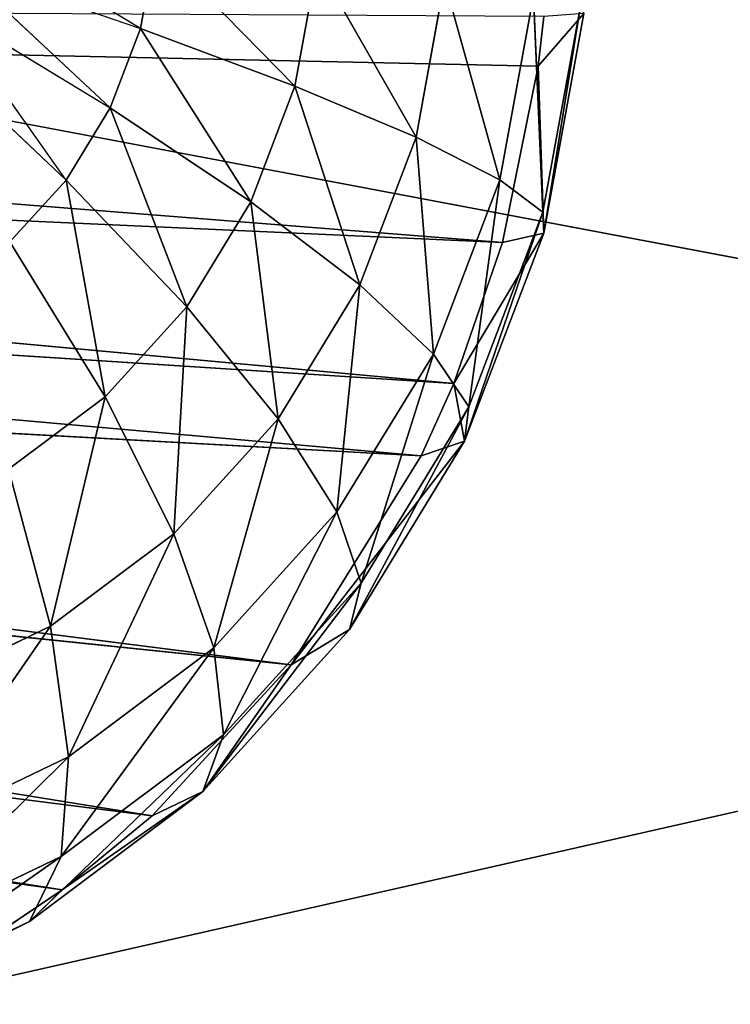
# Model space of a CAD drawing. Header units: millimetres. Extents: x 237 to 401, y 0 to 141.
# Tile 503 of 656: x 323.937 to 324.748, y 130.549 to 131.673. Entities that reach past the tile are written whole.
import ezdxf

# ---------------------------------------------------------------- set-up
doc = ezdxf.new("R2010")
doc.units = ezdxf.units.MM
doc.header["$LTSCALE"] = 25.4
doc.layers.get('0').update_dxf_attribs({"true_color": 0xff5454})

# ---------------------------------------------------------------- blocks, each defined once
blk = doc.blocks.new('VELERO-I-8042-8043.STL')
at = {"color": 7, "true_color": 0xffffff}
for p, q in [((86.5959, 31.5169, 8.904), (127.5459, 31.524, 16.6357)), ((86.5959, 31.5169, 8.904), (127.5459, 31.524, 16.6357)), ((86.1605, 30.7169, 10.529), (127.5388, 30.7169, 1.1723)), ((86.1605, 30.7169, 10.529), (127.5388, 30.7169, 1.1723))]:
    blk.add_line(p, q, dxfattribs=at)
at = {"color": 250, "true_color": 0x282828}
for p, q in [((84.9626, 28.0449, 9.0146), (88.4851, 18.9108, 9.2931)), ((84.9626, 28.0449, 9.0146), (88.5261, 18.9242, 9.092)), ((84.9626, 28.0449, 9.0146), (88.5261, 18.9242, 9.092)), ((84.9626, 28.0449, 9.0146), (88.4851, 18.9108, 9.2931)), ((84.9385, 28.0371, 9.1328), (88.4851, 18.9108, 9.2931)), ((84.9385, 28.0371, 9.1328), (88.4851, 18.9108, 9.2931)), ((84.9385, 28.0371, 9.1328), (88.4296, 18.8927, 9.4542)), ((84.9385, 28.0371, 9.1328), (88.4296, 18.8927, 9.4542)), ((84.9058, 28.0264, 9.2276), (88.4296, 18.8927, 9.4542)), ((84.9058, 28.0264, 9.2276), (88.4296, 18.8927, 9.4542)), ((84.9058, 28.0264, 9.2276), (88.3924, 18.8806, 9.5368)), ((84.9058, 28.0264, 9.2276), (88.3924, 18.8806, 9.5368)), ((88.3924, 18.8806, 9.5368), (84.8472, 28.0073, 9.3431)), ((84.8472, 28.0073, 9.3431), (88.2438, 18.8322, 9.7755)), ((84.8472, 28.0073, 9.3431), (88.2438, 18.8322, 9.7755)), ((88.3924, 18.8806, 9.5368), (84.8472, 28.0073, 9.3431)), ((84.7965, 27.9908, 9.4165), (88.0851, 18.7805, 9.9477)), ((84.7965, 27.9908, 9.4165), (88.2438, 18.8322, 9.7755)), ((84.7965, 27.9908, 9.4165), (88.2438, 18.8322, 9.7755)), ((84.7965, 27.9908, 9.4165), (88.0851, 18.7805, 9.9477)), ((84.7032, 27.9604, 9.5178), (88.0851, 18.7805, 9.9477)), ((84.7032, 27.9604, 9.5178), (88.0851, 18.7805, 9.9477)), ((84.7032, 27.9604, 9.5178), (87.9825, 18.7471, 10.0322)), ((84.7032, 27.9604, 9.5178), (87.9825, 18.7471, 10.0322)), ((84.6428, 27.9408, 9.5675), (87.9825, 18.7471, 10.0322)), ((84.6428, 27.9408, 9.5675), (87.9825, 18.7471, 10.0322)), ((88.5261, 18.9242, 9.092), (88.4851, 18.9108, 9.2931)), ((88.5261, 18.9242, 9.092), (88.4851, 18.9108, 9.2931)), ((88.5324, 18.9262, 9.0353), (88.5261, 18.9242, 9.092)), ((88.5324, 18.9262, 9.0353), (88.5261, 18.9242, 9.092)), ((88.5323, 18.6523, 9.2827), (88.5261, 18.9242, 9.092)), ((88.5261, 18.9242, 9.092), (88.5783, 18.6673, 9.0318)), ((88.5261, 18.9242, 9.092), (88.5783, 18.6673, 9.0318)), ((88.5323, 18.6523, 9.2827), (88.5261, 18.9242, 9.092)), ((88.4851, 18.9108, 9.2931), (88.4296, 18.8927, 9.4542)), ((88.4851, 18.9108, 9.2931), (88.4296, 18.8927, 9.4542)), ((88.4851, 18.9108, 9.2931), (88.5323, 18.6523, 9.2827)), ((88.4851, 18.9108, 9.2931), (88.5323, 18.6523, 9.2827)), ((88.4296, 18.8927, 9.4542), (88.3924, 18.8806, 9.5368)), ((88.4296, 18.8927, 9.4542), (88.3924, 18.8806, 9.5368)), ((88.442, 18.6229, 9.52), (88.4296, 18.8927, 9.4542)), ((88.4296, 18.8927, 9.4542), (88.5323, 18.6523, 9.2827)), ((88.4296, 18.8927, 9.4542), (88.5323, 18.6523, 9.2827)), ((88.442, 18.6229, 9.52), (88.4296, 18.8927, 9.4542)), ((88.3924, 18.8806, 9.5368), (88.2438, 18.8322, 9.7755)), ((88.3924, 18.8806, 9.5368), (88.2438, 18.8322, 9.7755)), ((88.3924, 18.8806, 9.5368), (88.442, 18.6229, 9.52)), ((88.3924, 18.8806, 9.5368), (88.442, 18.6229, 9.52)), ((88.2438, 18.8322, 9.7755), (88.0851, 18.7805, 9.9477)), ((88.2438, 18.8322, 9.7755), (88.0851, 18.7805, 9.9477)), ((88.1429, 18.5255, 9.9199), (88.2438, 18.8322, 9.7755)), ((88.1429, 18.5255, 9.9199), (88.2438, 18.8322, 9.7755)), ((88.2438, 18.8322, 9.7755), (88.3106, 18.5801, 9.735)), ((88.2438, 18.8322, 9.7755), (88.442, 18.6229, 9.52)), ((88.2438, 18.8322, 9.7755), (88.442, 18.6229, 9.52)), ((88.2438, 18.8322, 9.7755), (88.3106, 18.5801, 9.735)), ((88.0851, 18.7805, 9.9477), (87.9825, 18.7471, 10.0322)), ((88.0851, 18.7805, 9.9477), (87.9825, 18.7471, 10.0322)), ((88.0851, 18.7805, 9.9477), (88.1429, 18.5255, 9.9199)), ((88.0851, 18.7805, 9.9477), (88.1429, 18.5255, 9.9199)), ((87.9825, 18.7471, 10.0322), (87.8818, 18.7143, 10.1)), ((87.9825, 18.7471, 10.0322), (87.8818, 18.7143, 10.1)), ((87.945, 18.461, 10.0682), (87.9825, 18.7471, 10.0322)), ((87.945, 18.461, 10.0682), (87.9825, 18.7471, 10.0322)), ((87.9825, 18.7471, 10.0322), (88.1429, 18.5255, 9.9199)), ((87.9825, 18.7471, 10.0322), (88.1429, 18.5255, 9.9199)), ((87.8818, 18.7143, 10.1), (87.945, 18.461, 10.0682)), ((87.8818, 18.7143, 10.1), (87.945, 18.461, 10.0682)), ((88.5323, 18.6523, 9.2827), (88.5783, 18.6673, 9.0318)), ((88.5323, 18.6523, 9.2827), (88.5783, 18.6673, 9.0318)), ((88.442, 18.6229, 9.52), (88.5323, 18.6523, 9.2827)), ((88.442, 18.6229, 9.52), (88.5323, 18.6523, 9.2827)), ((88.5313, 18.3905, 9.2586), (88.5323, 18.6523, 9.2827)), ((88.5313, 18.3905, 9.2586), (88.5323, 18.6523, 9.2827)), ((88.5323, 18.6523, 9.2827), (88.5743, 18.4045, 9.0236)), ((88.5323, 18.6523, 9.2827), (88.5743, 18.4045, 9.0236)), ((87.665, 18.6437, 10.2052), (87.945, 18.461, 10.0682)), ((87.665, 18.6437, 10.2052), (87.945, 18.461, 10.0682)), ((88.3106, 18.5801, 9.735), (88.442, 18.6229, 9.52)), ((88.3106, 18.5801, 9.735), (88.442, 18.6229, 9.52)), ((88.4467, 18.3629, 9.4808), (88.442, 18.6229, 9.52)), ((88.442, 18.6229, 9.52), (88.5313, 18.3905, 9.2586)), ((88.442, 18.6229, 9.52), (88.5313, 18.3905, 9.2586)), ((88.4467, 18.3629, 9.4808), (88.442, 18.6229, 9.52)), ((88.1429, 18.5255, 9.9199), (88.3106, 18.5801, 9.735)), ((88.1429, 18.5255, 9.9199), (88.3106, 18.5801, 9.735)), ((88.3237, 18.3229, 9.6821), (88.3106, 18.5801, 9.735)), ((88.3106, 18.5801, 9.735), (88.4467, 18.3629, 9.4808)), ((88.3106, 18.5801, 9.735), (88.4467, 18.3629, 9.4808)), ((88.3237, 18.3229, 9.6821), (88.3106, 18.5801, 9.735)), ((87.945, 18.461, 10.0682), (88.1429, 18.5255, 9.9199)), ((87.945, 18.461, 10.0682), (88.1429, 18.5255, 9.9199)), ((88.1667, 18.2717, 9.8553), (88.1429, 18.5255, 9.9199)), ((88.1429, 18.5255, 9.9199), (88.3237, 18.3229, 9.6821)), ((88.1429, 18.5255, 9.9199), (88.3237, 18.3229, 9.6821)), ((88.1667, 18.2717, 9.8553), (88.1429, 18.5255, 9.9199)), ((87.7239, 18.389, 10.1743), (87.945, 18.461, 10.0682)), ((87.7239, 18.389, 10.1743), (87.945, 18.461, 10.0682)), ((87.9813, 18.2113, 9.9941), (87.945, 18.461, 10.0682)), ((87.945, 18.461, 10.0682), (88.1667, 18.2717, 9.8553)), ((87.945, 18.461, 10.0682), (88.1667, 18.2717, 9.8553)), ((87.9813, 18.2113, 9.9941), (87.945, 18.461, 10.0682)), ((88.5313, 18.3905, 9.2586), (88.5743, 18.4045, 9.0236)), ((88.5313, 18.3905, 9.2586), (88.5743, 18.4045, 9.0236)), ((87.7239, 18.389, 10.1743), (87.9813, 18.2113, 9.9941)), ((87.7239, 18.389, 10.1743), (87.9813, 18.2113, 9.9941)), ((88.4467, 18.3629, 9.4808), (88.5313, 18.3905, 9.2586)), ((88.4467, 18.3629, 9.4808), (88.5313, 18.3905, 9.2586)), ((88.4821, 18.1348, 9.2216), (88.5313, 18.3905, 9.2586)), ((88.4821, 18.1348, 9.2216), (88.5313, 18.3905, 9.2586)), ((88.5313, 18.3905, 9.2586), (88.5206, 18.1474, 9.0112)), ((88.5313, 18.3905, 9.2586), (88.5206, 18.1474, 9.0112)), ((88.3237, 18.3229, 9.6821), (88.4467, 18.3629, 9.4808)), ((88.3237, 18.3229, 9.6821), (88.4467, 18.3629, 9.4808)), ((88.4063, 18.1102, 9.4206), (88.4467, 18.3629, 9.4808)), ((88.4063, 18.1102, 9.4206), (88.4467, 18.3629, 9.4808)), ((88.4467, 18.3629, 9.4808), (88.4821, 18.1348, 9.2216)), ((88.4467, 18.3629, 9.4808), (88.4821, 18.1348, 9.2216)), ((88.1667, 18.2717, 9.8553), (88.3237, 18.3229, 9.6821)), ((88.1667, 18.2717, 9.8553), (88.3237, 18.3229, 9.6821)), ((88.2961, 18.0743, 9.6009), (88.3237, 18.3229, 9.6821)), ((88.2961, 18.0743, 9.6009), (88.3237, 18.3229, 9.6821)), ((88.3237, 18.3229, 9.6821), (88.4063, 18.1102, 9.4206)), ((88.3237, 18.3229, 9.6821), (88.4063, 18.1102, 9.4206)), ((87.9813, 18.2113, 9.9941), (88.1667, 18.2717, 9.8553)), ((87.9813, 18.2113, 9.9941), (88.1667, 18.2717, 9.8553)), ((88.1555, 18.0285, 9.7561), (88.1667, 18.2717, 9.8553)), ((88.1555, 18.0285, 9.7561), (88.1667, 18.2717, 9.8553)), ((88.1667, 18.2717, 9.8553), (88.2961, 18.0743, 9.6009)), ((88.1667, 18.2717, 9.8553), (88.2961, 18.0743, 9.6009)), ((87.7743, 18.1439, 10.0935), (87.9813, 18.2113, 9.9941)), ((87.7743, 18.1439, 10.0935), (87.9813, 18.2113, 9.9941)), ((87.9895, 17.9744, 9.8804), (87.9813, 18.2113, 9.9941)), ((87.9813, 18.2113, 9.9941), (88.1555, 18.0285, 9.7561)), ((87.9813, 18.2113, 9.9941), (88.1555, 18.0285, 9.7561)), ((87.9895, 17.9744, 9.8804), (87.9813, 18.2113, 9.9941)), ((87.7743, 18.1439, 10.0935), (87.9895, 17.9744, 9.8804)), ((87.7743, 18.1439, 10.0935), (87.9895, 17.9744, 9.8804)), ((88.4821, 18.1348, 9.2216), (88.5206, 18.1474, 9.0112)), ((88.4821, 18.1348, 9.2216), (88.5206, 18.1474, 9.0112)), ((88.3865, 17.8947, 9.1731), (88.4821, 18.1348, 9.2216)), ((88.3865, 17.8947, 9.1731), (88.4821, 18.1348, 9.2216)), ((88.4063, 18.1102, 9.4206), (88.4821, 18.1348, 9.2216)), ((88.4063, 18.1102, 9.4206), (88.4821, 18.1348, 9.2216)), ((88.4821, 18.1348, 9.2216), (88.4192, 17.9053, 8.9948)), ((88.4821, 18.1348, 9.2216), (88.4192, 17.9053, 8.9948)), ((88.2961, 18.0743, 9.6009), (88.4063, 18.1102, 9.4206)), ((88.2961, 18.0743, 9.6009), (88.4063, 18.1102, 9.4206)), ((88.3223, 17.8738, 9.3417), (88.4063, 18.1102, 9.4206)), ((88.3223, 17.8738, 9.3417), (88.4063, 18.1102, 9.4206)), ((88.4063, 18.1102, 9.4206), (88.3865, 17.8947, 9.1731)), ((88.4063, 18.1102, 9.4206), (88.3865, 17.8947, 9.1731)), ((88.1555, 18.0285, 9.7561), (88.2961, 18.0743, 9.6009)), ((88.1555, 18.0285, 9.7561), (88.2961, 18.0743, 9.6009)), ((88.229, 17.8434, 9.4945), (88.2961, 18.0743, 9.6009)), ((88.229, 17.8434, 9.4945), (88.2961, 18.0743, 9.6009)), ((88.2961, 18.0743, 9.6009), (88.3223, 17.8738, 9.3417)), ((88.2961, 18.0743, 9.6009), (88.3223, 17.8738, 9.3417)), ((87.9895, 17.9744, 9.8804), (88.1555, 18.0285, 9.7561)), ((87.9895, 17.9744, 9.8804), (88.1555, 18.0285, 9.7561)), ((88.1098, 17.8046, 9.6259), (88.1555, 18.0285, 9.7561)), ((88.1098, 17.8046, 9.6259), (88.1555, 18.0285, 9.7561)), ((88.1555, 18.0285, 9.7561), (88.229, 17.8434, 9.4945)), ((88.1555, 18.0285, 9.7561), (88.229, 17.8434, 9.4945)), ((87.8041, 17.914, 9.9694), (87.9895, 17.9744, 9.8804)), ((87.8041, 17.914, 9.9694), (87.9895, 17.9744, 9.8804)), ((87.9691, 17.7588, 9.7312), (87.9895, 17.9744, 9.8804)), ((87.9691, 17.7588, 9.7312), (87.9895, 17.9744, 9.8804)), ((87.9895, 17.9744, 9.8804), (88.1098, 17.8046, 9.6259)), ((87.9895, 17.9744, 9.8804), (88.1098, 17.8046, 9.6259)), ((87.8041, 17.914, 9.9694), (87.9691, 17.7588, 9.7312)), ((87.8041, 17.914, 9.9694), (87.9691, 17.7588, 9.7312)), ((88.3865, 17.8947, 9.1731), (88.4192, 17.9053, 8.9948)), ((88.3865, 17.8947, 9.1731), (88.4192, 17.9053, 8.9948)), ((88.248, 17.6789, 9.1148), (88.3865, 17.8947, 9.1731)), ((88.248, 17.6789, 9.1148), (88.3865, 17.8947, 9.1731)), ((88.3865, 17.8947, 9.1731), (88.2736, 17.6872, 8.9751)), ((88.3865, 17.8947, 9.1731), (88.2736, 17.6872, 8.9751)), ((88.3223, 17.8738, 9.3417), (88.3865, 17.8947, 9.1731)), ((88.3223, 17.8738, 9.3417), (88.3865, 17.8947, 9.1731)), ((88.1977, 17.6625, 9.2469), (88.3223, 17.8738, 9.3417)), ((88.1977, 17.6625, 9.2469), (88.3223, 17.8738, 9.3417)), ((88.229, 17.8434, 9.4945), (88.3223, 17.8738, 9.3417)), ((88.229, 17.8434, 9.4945), (88.3223, 17.8738, 9.3417)), ((88.3223, 17.8738, 9.3417), (88.248, 17.6789, 9.1148)), ((88.3223, 17.8738, 9.3417), (88.248, 17.6789, 9.1148)), ((88.1098, 17.8046, 9.6259), (88.229, 17.8434, 9.4945)), ((88.1098, 17.8046, 9.6259), (88.229, 17.8434, 9.4945)), ((88.1246, 17.6387, 9.3666), (88.229, 17.8434, 9.4945)), ((88.1246, 17.6387, 9.3666), (88.229, 17.8434, 9.4945)), ((88.229, 17.8434, 9.4945), (88.1977, 17.6625, 9.2469)), ((88.229, 17.8434, 9.4945), (88.1977, 17.6625, 9.2469)), ((87.9691, 17.7588, 9.7312), (88.1098, 17.8046, 9.6259)), ((87.9691, 17.7588, 9.7312), (88.1098, 17.8046, 9.6259)), ((88.0313, 17.6083, 9.4696), (88.1098, 17.8046, 9.6259)), ((88.0313, 17.6083, 9.4696), (88.1098, 17.8046, 9.6259)), ((88.1098, 17.8046, 9.6259), (88.1246, 17.6387, 9.3666)), ((88.1098, 17.8046, 9.6259), (88.1246, 17.6387, 9.3666)), ((87.8121, 17.7076, 9.8067), (87.9691, 17.7588, 9.7312)), ((87.8121, 17.7076, 9.8067), (87.9691, 17.7588, 9.7312)), ((87.9211, 17.5724, 9.5521), (87.9691, 17.7588, 9.7312)), ((87.9211, 17.5724, 9.5521), (87.9691, 17.7588, 9.7312)), ((87.9691, 17.7588, 9.7312), (88.0313, 17.6083, 9.4696)), ((87.9691, 17.7588, 9.7312), (88.0313, 17.6083, 9.4696)), ((88.248, 17.6789, 9.1148), (88.2736, 17.6872, 8.9751)), ((88.248, 17.6789, 9.1148), (88.2736, 17.6872, 8.9751)), ((88.0717, 17.4952, 9.0489), (88.248, 17.6789, 9.1148)), ((88.0717, 17.4952, 9.0489), (88.248, 17.6789, 9.1148)), ((88.248, 17.6789, 9.1148), (88.0893, 17.501, 8.9529)), ((88.248, 17.6789, 9.1148), (88.0893, 17.501, 8.9529)), ((88.1977, 17.6625, 9.2469), (88.248, 17.6789, 9.1148)), ((88.1977, 17.6625, 9.2469), (88.248, 17.6789, 9.1148)), ((88.0372, 17.484, 9.1397), (88.1977, 17.6625, 9.2469)), ((88.0372, 17.484, 9.1397), (88.1977, 17.6625, 9.2469)), ((88.1977, 17.6625, 9.2469), (88.0717, 17.4952, 9.0489)), ((88.1977, 17.6625, 9.2469), (88.0717, 17.4952, 9.0489)), ((88.1246, 17.6387, 9.3666), (88.1977, 17.6625, 9.2469)), ((88.1246, 17.6387, 9.3666), (88.1977, 17.6625, 9.2469)), ((87.9869, 17.4676, 9.222), (88.1246, 17.6387, 9.3666)), ((87.9869, 17.4676, 9.222), (88.1246, 17.6387, 9.3666)), ((88.0313, 17.6083, 9.4696), (88.1246, 17.6387, 9.3666)), ((88.0313, 17.6083, 9.4696), (88.1246, 17.6387, 9.3666)), ((88.1246, 17.6387, 9.3666), (88.0372, 17.484, 9.1397)), ((88.1246, 17.6387, 9.3666), (88.0372, 17.484, 9.1397)), ((87.9211, 17.5724, 9.5521), (88.0313, 17.6083, 9.4696)), ((87.9211, 17.5724, 9.5521), (88.0313, 17.6083, 9.4696)), ((87.9227, 17.4467, 9.2927), (88.0313, 17.6083, 9.4696)), ((87.9227, 17.4467, 9.2927), (88.0313, 17.6083, 9.4696)), ((88.0313, 17.6083, 9.4696), (87.9869, 17.4676, 9.222)), ((88.0313, 17.6083, 9.4696), (87.9869, 17.4676, 9.222)), ((88.0717, 17.4952, 9.0489), (88.0893, 17.501, 8.9529)), ((88.0717, 17.4952, 9.0489), (88.0893, 17.501, 8.9529)), ((87.8641, 17.3505, 8.9778), (88.0717, 17.4952, 9.0489)), ((88.0717, 17.4952, 9.0489), (87.873, 17.3534, 8.9289)), ((88.0372, 17.484, 9.1397), (88.0717, 17.4952, 9.0489)), ((88.0372, 17.484, 9.1397), (88.0717, 17.4952, 9.0489)), ((87.8465, 17.3447, 9.024), (88.0372, 17.484, 9.1397)), ((88.0372, 17.484, 9.1397), (87.8641, 17.3505, 8.9778)), ((87.9869, 17.4676, 9.222), (88.0372, 17.484, 9.1397)), ((87.9869, 17.4676, 9.222), (88.0372, 17.484, 9.1397)), ((87.8209, 17.3364, 9.0659), (87.9869, 17.4676, 9.222)), ((87.9869, 17.4676, 9.222), (87.8465, 17.3447, 9.024)), ((87.9227, 17.4467, 9.2927), (87.9869, 17.4676, 9.222)), ((87.9227, 17.4467, 9.2927), (87.9869, 17.4676, 9.222))]:
    blk.add_line(p, q, dxfattribs=at)
mesh = blk.add_polyface(dxfattribs=at)
corners = [(89.8459, 51.1016, 12.904), (76.8459, 51.1016, 4.904), (88.4136, 51.1016, 12.904)]
mesh.append_faces([[corners[k] for k in face] for face in [(0, 1, 2)]], dxfattribs={"color": 250})
mesh = blk.add_polyface(dxfattribs=at)
corners = [(89.8459, 51.1016, 12.904), (89.8459, 51.1016, 8.904), (76.8459, 51.1016, 4.904)]
mesh.append_faces([[corners[k] for k in face] for face in [(0, 1, 2)]], dxfattribs={"color": 250})
mesh = blk.add_polyface(dxfattribs=at)
corners = [(88.4136, 51.1016, 12.904), (76.8459, 51.1016, 4.904), (84.4136, 51.1016, 12.904)]
mesh.append_faces([[corners[k] for k in face] for face in [(0, 1, 2)]], dxfattribs={"color": 250})
mesh = blk.add_polyface(dxfattribs=at)
corners = [(89.8459, 36.1016, 12.904), (86.0023, 36.1016, 10.2982), (86.2587, 36.1016, 9.6219)]
mesh.append_faces([[corners[k] for k in face] for face in [(0, 1, 2)]], dxfattribs={"color": 250})
mesh = blk.add_polyface(dxfattribs=at)
corners = [(89.8459, 36.1016, 12.904), (86.2587, 36.1016, 9.6219), (86.3459, 36.1016, 8.904)]
mesh.append_faces([[corners[k] for k in face] for face in [(0, 1, 2)]], dxfattribs={"color": 250})
mesh = blk.add_polyface(dxfattribs=at)
corners = [(89.8459, 36.1016, 12.904), (86.3459, 36.1016, 8.904), (89.8459, 36.1016, 4.904)]
mesh.append_faces([[corners[k] for k in face] for face in [(0, 1, 2)]], dxfattribs={"color": 250})
at = {"color": 7, "true_color": 0xffffff}
mesh = blk.add_polyface(dxfattribs=at)
corners = [(127.5459, 31.524, 16.6357), (86.5959, 31.5169, 8.904), (86.1605, 31.5169, 10.529)]
mesh.append_faces([[corners[k] for k in face] for face in [(0, 1, 2)]], dxfattribs={"color": 7})
mesh = blk.add_polyface(dxfattribs=at)
corners = [(127.5459, 31.524, 16.6357), (127.5459, 31.524, 1.1723), (86.5959, 31.5169, 8.904)]
mesh.append_faces([[corners[k] for k in face] for face in [(0, 1, 2)]], dxfattribs={"color": 7})
mesh = blk.add_polyface(dxfattribs=at)
corners = [(127.5388, 30.7169, 16.6357), (86.1605, 30.7169, 10.529), (127.5388, 30.7169, 1.1723)]
mesh.append_faces([[corners[k] for k in face] for face in [(0, 1, 2)]], dxfattribs={"color": 7})
mesh = blk.add_polyface(dxfattribs=at)
corners = [(86.1605, 30.7169, 10.529), (86.5959, 30.7169, 8.904), (127.5388, 30.7169, 1.1723)]
mesh.append_faces([[corners[k] for k in face] for face in [(0, 1, 2)]], dxfattribs={"color": 7})
at = {"color": 250, "true_color": 0x282828}
mesh = blk.add_polyface(dxfattribs=at)
corners = [(84.9626, 28.0449, 9.0146), (84.9385, 28.0371, 9.1328), (88.4851, 18.9108, 9.2931)]
mesh.append_faces([[corners[k] for k in face] for face in [(0, 1, 2)]], dxfattribs={"color": 250})
mesh = blk.add_polyface(dxfattribs=at)
corners = [(84.9626, 28.0449, 9.0146), (88.5261, 18.9242, 9.092), (88.5324, 18.9262, 9.0353)]
mesh.append_faces([[corners[k] for k in face] for face in [(0, 1, 2)]], dxfattribs={"color": 250})
mesh = blk.add_polyface(dxfattribs=at)
corners = [(84.9626, 28.0449, 9.0146), (88.4851, 18.9108, 9.2931), (88.5261, 18.9242, 9.092)]
mesh.append_faces([[corners[k] for k in face] for face in [(0, 1, 2)]], dxfattribs={"color": 250})
mesh = blk.add_polyface(dxfattribs=at)
corners = [(84.9385, 28.0371, 9.1328), (84.9058, 28.0264, 9.2276), (88.4296, 18.8927, 9.4542)]
mesh.append_faces([[corners[k] for k in face] for face in [(0, 1, 2)]], dxfattribs={"color": 250})
mesh = blk.add_polyface(dxfattribs=at)
corners = [(84.9385, 28.0371, 9.1328), (88.4296, 18.8927, 9.4542), (88.4851, 18.9108, 9.2931)]
mesh.append_faces([[corners[k] for k in face] for face in [(0, 1, 2)]], dxfattribs={"color": 250})
mesh = blk.add_polyface(dxfattribs=at)
corners = [(84.9058, 28.0264, 9.2276), (84.8472, 28.0073, 9.3431), (88.3924, 18.8806, 9.5368)]
mesh.append_faces([[corners[k] for k in face] for face in [(0, 1, 2)]], dxfattribs={"color": 250})
mesh = blk.add_polyface(dxfattribs=at)
corners = [(84.9058, 28.0264, 9.2276), (88.3924, 18.8806, 9.5368), (88.4296, 18.8927, 9.4542)]
mesh.append_faces([[corners[k] for k in face] for face in [(0, 1, 2)]], dxfattribs={"color": 250})
mesh = blk.add_polyface(dxfattribs=at)
corners = [(84.8472, 28.0073, 9.3431), (84.7965, 27.9908, 9.4165), (88.2438, 18.8322, 9.7755)]
mesh.append_faces([[corners[k] for k in face] for face in [(0, 1, 2)]], dxfattribs={"color": 250})
mesh = blk.add_polyface(dxfattribs=at)
corners = [(84.8472, 28.0073, 9.3431), (88.2438, 18.8322, 9.7755), (88.3924, 18.8806, 9.5368)]
mesh.append_faces([[corners[k] for k in face] for face in [(0, 1, 2)]], dxfattribs={"color": 250})
mesh = blk.add_polyface(dxfattribs=at)
corners = [(88.0851, 18.7805, 9.9477), (84.7965, 27.9908, 9.4165), (84.7032, 27.9604, 9.5178)]
mesh.append_faces([[corners[k] for k in face] for face in [(0, 1, 2)]], dxfattribs={"color": 250})
mesh = blk.add_polyface(dxfattribs=at)
corners = [(88.2438, 18.8322, 9.7755), (84.7965, 27.9908, 9.4165), (88.0851, 18.7805, 9.9477)]
mesh.append_faces([[corners[k] for k in face] for face in [(0, 1, 2)]], dxfattribs={"color": 250})
mesh = blk.add_polyface(dxfattribs=at)
corners = [(87.9825, 18.7471, 10.0322), (84.7032, 27.9604, 9.5178), (84.6428, 27.9408, 9.5675)]
mesh.append_faces([[corners[k] for k in face] for face in [(0, 1, 2)]], dxfattribs={"color": 250})
mesh = blk.add_polyface(dxfattribs=at)
corners = [(88.0851, 18.7805, 9.9477), (84.7032, 27.9604, 9.5178), (87.9825, 18.7471, 10.0322)]
mesh.append_faces([[corners[k] for k in face] for face in [(0, 1, 2)]], dxfattribs={"color": 250})
mesh = blk.add_polyface(dxfattribs=at)
corners = [(87.9825, 18.7471, 10.0322), (84.6428, 27.9408, 9.5675), (87.8818, 18.7143, 10.1)]
mesh.append_faces([[corners[k] for k in face] for face in [(0, 1, 2)]], dxfattribs={"color": 250})
mesh = blk.add_polyface(dxfattribs=at)
corners = [(88.5261, 18.9242, 9.092), (88.4851, 18.9108, 9.2931), (88.5323, 18.6523, 9.2827)]
mesh.append_faces([[corners[k] for k in face] for face in [(0, 1, 2)]], dxfattribs={"color": 250})
mesh = blk.add_polyface(dxfattribs=at)
corners = [(88.5324, 18.9262, 9.0353), (88.5261, 18.9242, 9.092), (88.5783, 18.6673, 9.0318)]
mesh.append_faces([[corners[k] for k in face] for face in [(0, 1, 2)]], dxfattribs={"color": 250})
mesh = blk.add_polyface(dxfattribs=at)
corners = [(88.5261, 18.9242, 9.092), (88.5323, 18.6523, 9.2827), (88.5783, 18.6673, 9.0318)]
mesh.append_faces([[corners[k] for k in face] for face in [(0, 1, 2)]], dxfattribs={"color": 250})
mesh = blk.add_polyface(dxfattribs=at)
corners = [(88.4851, 18.9108, 9.2931), (88.4296, 18.8927, 9.4542), (88.5323, 18.6523, 9.2827)]
mesh.append_faces([[corners[k] for k in face] for face in [(0, 1, 2)]], dxfattribs={"color": 250})
mesh = blk.add_polyface(dxfattribs=at)
corners = [(88.4296, 18.8927, 9.4542), (88.3924, 18.8806, 9.5368), (88.442, 18.6229, 9.52)]
mesh.append_faces([[corners[k] for k in face] for face in [(0, 1, 2)]], dxfattribs={"color": 250})
mesh = blk.add_polyface(dxfattribs=at)
corners = [(88.4296, 18.8927, 9.4542), (88.442, 18.6229, 9.52), (88.5323, 18.6523, 9.2827)]
mesh.append_faces([[corners[k] for k in face] for face in [(0, 1, 2)]], dxfattribs={"color": 250})
mesh = blk.add_polyface(dxfattribs=at)
corners = [(88.3924, 18.8806, 9.5368), (88.2438, 18.8322, 9.7755), (88.442, 18.6229, 9.52)]
mesh.append_faces([[corners[k] for k in face] for face in [(0, 1, 2)]], dxfattribs={"color": 250})
mesh = blk.add_polyface(dxfattribs=at)
corners = [(88.2438, 18.8322, 9.7755), (88.0851, 18.7805, 9.9477), (88.1429, 18.5255, 9.9199)]
mesh.append_faces([[corners[k] for k in face] for face in [(0, 1, 2)]], dxfattribs={"color": 250})
mesh = blk.add_polyface(dxfattribs=at)
corners = [(88.2438, 18.8322, 9.7755), (88.1429, 18.5255, 9.9199), (88.3106, 18.5801, 9.735)]
mesh.append_faces([[corners[k] for k in face] for face in [(0, 1, 2)]], dxfattribs={"color": 250})
mesh = blk.add_polyface(dxfattribs=at)
corners = [(88.2438, 18.8322, 9.7755), (88.3106, 18.5801, 9.735), (88.442, 18.6229, 9.52)]
mesh.append_faces([[corners[k] for k in face] for face in [(0, 1, 2)]], dxfattribs={"color": 250})
mesh = blk.add_polyface(dxfattribs=at)
corners = [(88.1429, 18.5255, 9.9199), (88.0851, 18.7805, 9.9477), (87.9825, 18.7471, 10.0322)]
mesh.append_faces([[corners[k] for k in face] for face in [(0, 1, 2)]], dxfattribs={"color": 250})
mesh = blk.add_polyface(dxfattribs=at)
corners = [(87.9825, 18.7471, 10.0322), (87.8818, 18.7143, 10.1), (87.945, 18.461, 10.0682)]
mesh.append_faces([[corners[k] for k in face] for face in [(0, 1, 2)]], dxfattribs={"color": 250})
mesh = blk.add_polyface(dxfattribs=at)
corners = [(88.1429, 18.5255, 9.9199), (87.9825, 18.7471, 10.0322), (87.945, 18.461, 10.0682)]
mesh.append_faces([[corners[k] for k in face] for face in [(0, 1, 2)]], dxfattribs={"color": 250})
mesh = blk.add_polyface(dxfattribs=at)
corners = [(87.945, 18.461, 10.0682), (87.8818, 18.7143, 10.1), (87.665, 18.6437, 10.2052)]
mesh.append_faces([[corners[k] for k in face] for face in [(0, 1, 2)]], dxfattribs={"color": 250})
mesh = blk.add_polyface(dxfattribs=at)
corners = [(88.5783, 18.6673, 9.0318), (88.5323, 18.6523, 9.2827), (88.5743, 18.4045, 9.0236)]
mesh.append_faces([[corners[k] for k in face] for face in [(0, 1, 2)]], dxfattribs={"color": 250})
mesh = blk.add_polyface(dxfattribs=at)
corners = [(88.5323, 18.6523, 9.2827), (88.442, 18.6229, 9.52), (88.5313, 18.3905, 9.2586)]
mesh.append_faces([[corners[k] for k in face] for face in [(0, 1, 2)]], dxfattribs={"color": 250})
mesh = blk.add_polyface(dxfattribs=at)
corners = [(88.5323, 18.6523, 9.2827), (88.5313, 18.3905, 9.2586), (88.5743, 18.4045, 9.0236)]
mesh.append_faces([[corners[k] for k in face] for face in [(0, 1, 2)]], dxfattribs={"color": 250})
mesh = blk.add_polyface(dxfattribs=at)
corners = [(87.945, 18.461, 10.0682), (87.665, 18.6437, 10.2052), (87.7239, 18.389, 10.1743)]
mesh.append_faces([[corners[k] for k in face] for face in [(0, 1, 2)]], dxfattribs={"color": 250})
mesh = blk.add_polyface(dxfattribs=at)
corners = [(88.442, 18.6229, 9.52), (88.3106, 18.5801, 9.735), (88.4467, 18.3629, 9.4808)]
mesh.append_faces([[corners[k] for k in face] for face in [(0, 1, 2)]], dxfattribs={"color": 250})
mesh = blk.add_polyface(dxfattribs=at)
corners = [(88.442, 18.6229, 9.52), (88.4467, 18.3629, 9.4808), (88.5313, 18.3905, 9.2586)]
mesh.append_faces([[corners[k] for k in face] for face in [(0, 1, 2)]], dxfattribs={"color": 250})
mesh = blk.add_polyface(dxfattribs=at)
corners = [(88.3106, 18.5801, 9.735), (88.1429, 18.5255, 9.9199), (88.3237, 18.3229, 9.6821)]
mesh.append_faces([[corners[k] for k in face] for face in [(0, 1, 2)]], dxfattribs={"color": 250})
mesh = blk.add_polyface(dxfattribs=at)
corners = [(88.3106, 18.5801, 9.735), (88.3237, 18.3229, 9.6821), (88.4467, 18.3629, 9.4808)]
mesh.append_faces([[corners[k] for k in face] for face in [(0, 1, 2)]], dxfattribs={"color": 250})
mesh = blk.add_polyface(dxfattribs=at)
corners = [(88.1667, 18.2717, 9.8553), (88.1429, 18.5255, 9.9199), (87.945, 18.461, 10.0682)]
mesh.append_faces([[corners[k] for k in face] for face in [(0, 1, 2)]], dxfattribs={"color": 250})
mesh = blk.add_polyface(dxfattribs=at)
corners = [(88.1429, 18.5255, 9.9199), (88.1667, 18.2717, 9.8553), (88.3237, 18.3229, 9.6821)]
mesh.append_faces([[corners[k] for k in face] for face in [(0, 1, 2)]], dxfattribs={"color": 250})
mesh = blk.add_polyface(dxfattribs=at)
corners = [(87.9813, 18.2113, 9.9941), (87.945, 18.461, 10.0682), (87.7239, 18.389, 10.1743)]
mesh.append_faces([[corners[k] for k in face] for face in [(0, 1, 2)]], dxfattribs={"color": 250})
mesh = blk.add_polyface(dxfattribs=at)
corners = [(88.1667, 18.2717, 9.8553), (87.945, 18.461, 10.0682), (87.9813, 18.2113, 9.9941)]
mesh.append_faces([[corners[k] for k in face] for face in [(0, 1, 2)]], dxfattribs={"color": 250})
mesh = blk.add_polyface(dxfattribs=at)
corners = [(88.5743, 18.4045, 9.0236), (88.5313, 18.3905, 9.2586), (88.5206, 18.1474, 9.0112)]
mesh.append_faces([[corners[k] for k in face] for face in [(0, 1, 2)]], dxfattribs={"color": 250})
mesh = blk.add_polyface(dxfattribs=at)
corners = [(87.9813, 18.2113, 9.9941), (87.7239, 18.389, 10.1743), (87.7743, 18.1439, 10.0935)]
mesh.append_faces([[corners[k] for k in face] for face in [(0, 1, 2)]], dxfattribs={"color": 250})
mesh = blk.add_polyface(dxfattribs=at)
corners = [(88.5313, 18.3905, 9.2586), (88.4467, 18.3629, 9.4808), (88.4821, 18.1348, 9.2216)]
mesh.append_faces([[corners[k] for k in face] for face in [(0, 1, 2)]], dxfattribs={"color": 250})
mesh = blk.add_polyface(dxfattribs=at)
corners = [(88.5313, 18.3905, 9.2586), (88.4821, 18.1348, 9.2216), (88.5206, 18.1474, 9.0112)]
mesh.append_faces([[corners[k] for k in face] for face in [(0, 1, 2)]], dxfattribs={"color": 250})
mesh = blk.add_polyface(dxfattribs=at)
corners = [(88.4467, 18.3629, 9.4808), (88.3237, 18.3229, 9.6821), (88.4063, 18.1102, 9.4206)]
mesh.append_faces([[corners[k] for k in face] for face in [(0, 1, 2)]], dxfattribs={"color": 250})
mesh = blk.add_polyface(dxfattribs=at)
corners = [(88.4467, 18.3629, 9.4808), (88.4063, 18.1102, 9.4206), (88.4821, 18.1348, 9.2216)]
mesh.append_faces([[corners[k] for k in face] for face in [(0, 1, 2)]], dxfattribs={"color": 250})
mesh = blk.add_polyface(dxfattribs=at)
corners = [(88.3237, 18.3229, 9.6821), (88.1667, 18.2717, 9.8553), (88.2961, 18.0743, 9.6009)]
mesh.append_faces([[corners[k] for k in face] for face in [(0, 1, 2)]], dxfattribs={"color": 250})
mesh = blk.add_polyface(dxfattribs=at)
corners = [(88.3237, 18.3229, 9.6821), (88.2961, 18.0743, 9.6009), (88.4063, 18.1102, 9.4206)]
mesh.append_faces([[corners[k] for k in face] for face in [(0, 1, 2)]], dxfattribs={"color": 250})
mesh = blk.add_polyface(dxfattribs=at)
corners = [(88.1667, 18.2717, 9.8553), (87.9813, 18.2113, 9.9941), (88.1555, 18.0285, 9.7561)]
mesh.append_faces([[corners[k] for k in face] for face in [(0, 1, 2)]], dxfattribs={"color": 250})
mesh = blk.add_polyface(dxfattribs=at)
corners = [(88.1667, 18.2717, 9.8553), (88.1555, 18.0285, 9.7561), (88.2961, 18.0743, 9.6009)]
mesh.append_faces([[corners[k] for k in face] for face in [(0, 1, 2)]], dxfattribs={"color": 250})
mesh = blk.add_polyface(dxfattribs=at)
corners = [(87.9895, 17.9744, 9.8804), (87.9813, 18.2113, 9.9941), (87.7743, 18.1439, 10.0935)]
mesh.append_faces([[corners[k] for k in face] for face in [(0, 1, 2)]], dxfattribs={"color": 250})
mesh = blk.add_polyface(dxfattribs=at)
corners = [(88.1555, 18.0285, 9.7561), (87.9813, 18.2113, 9.9941), (87.9895, 17.9744, 9.8804)]
mesh.append_faces([[corners[k] for k in face] for face in [(0, 1, 2)]], dxfattribs={"color": 250})
mesh = blk.add_polyface(dxfattribs=at)
corners = [(87.9895, 17.9744, 9.8804), (87.7743, 18.1439, 10.0935), (87.8041, 17.914, 9.9694)]
mesh.append_faces([[corners[k] for k in face] for face in [(0, 1, 2)]], dxfattribs={"color": 250})
mesh = blk.add_polyface(dxfattribs=at)
corners = [(88.5206, 18.1474, 9.0112), (88.4821, 18.1348, 9.2216), (88.4192, 17.9053, 8.9948)]
mesh.append_faces([[corners[k] for k in face] for face in [(0, 1, 2)]], dxfattribs={"color": 250})
mesh = blk.add_polyface(dxfattribs=at)
corners = [(88.4821, 18.1348, 9.2216), (88.4063, 18.1102, 9.4206), (88.3865, 17.8947, 9.1731)]
mesh.append_faces([[corners[k] for k in face] for face in [(0, 1, 2)]], dxfattribs={"color": 250})
mesh = blk.add_polyface(dxfattribs=at)
corners = [(88.4821, 18.1348, 9.2216), (88.3865, 17.8947, 9.1731), (88.4192, 17.9053, 8.9948)]
mesh.append_faces([[corners[k] for k in face] for face in [(0, 1, 2)]], dxfattribs={"color": 250})
mesh = blk.add_polyface(dxfattribs=at)
corners = [(88.4063, 18.1102, 9.4206), (88.2961, 18.0743, 9.6009), (88.3223, 17.8738, 9.3417)]
mesh.append_faces([[corners[k] for k in face] for face in [(0, 1, 2)]], dxfattribs={"color": 250})
mesh = blk.add_polyface(dxfattribs=at)
corners = [(88.4063, 18.1102, 9.4206), (88.3223, 17.8738, 9.3417), (88.3865, 17.8947, 9.1731)]
mesh.append_faces([[corners[k] for k in face] for face in [(0, 1, 2)]], dxfattribs={"color": 250})
mesh = blk.add_polyface(dxfattribs=at)
corners = [(88.2961, 18.0743, 9.6009), (88.1555, 18.0285, 9.7561), (88.229, 17.8434, 9.4945)]
mesh.append_faces([[corners[k] for k in face] for face in [(0, 1, 2)]], dxfattribs={"color": 250})
mesh = blk.add_polyface(dxfattribs=at)
corners = [(88.2961, 18.0743, 9.6009), (88.229, 17.8434, 9.4945), (88.3223, 17.8738, 9.3417)]
mesh.append_faces([[corners[k] for k in face] for face in [(0, 1, 2)]], dxfattribs={"color": 250})
mesh = blk.add_polyface(dxfattribs=at)
corners = [(88.1555, 18.0285, 9.7561), (87.9895, 17.9744, 9.8804), (88.1098, 17.8046, 9.6259)]
mesh.append_faces([[corners[k] for k in face] for face in [(0, 1, 2)]], dxfattribs={"color": 250})
mesh = blk.add_polyface(dxfattribs=at)
corners = [(88.1555, 18.0285, 9.7561), (88.1098, 17.8046, 9.6259), (88.229, 17.8434, 9.4945)]
mesh.append_faces([[corners[k] for k in face] for face in [(0, 1, 2)]], dxfattribs={"color": 250})
mesh = blk.add_polyface(dxfattribs=at)
corners = [(87.9895, 17.9744, 9.8804), (87.8041, 17.914, 9.9694), (87.9691, 17.7588, 9.7312)]
mesh.append_faces([[corners[k] for k in face] for face in [(0, 1, 2)]], dxfattribs={"color": 250})
mesh = blk.add_polyface(dxfattribs=at)
corners = [(87.9895, 17.9744, 9.8804), (87.9691, 17.7588, 9.7312), (88.1098, 17.8046, 9.6259)]
mesh.append_faces([[corners[k] for k in face] for face in [(0, 1, 2)]], dxfattribs={"color": 250})
mesh = blk.add_polyface(dxfattribs=at)
corners = [(87.9691, 17.7588, 9.7312), (87.8041, 17.914, 9.9694), (87.8121, 17.7076, 9.8067)]
mesh.append_faces([[corners[k] for k in face] for face in [(0, 1, 2)]], dxfattribs={"color": 250})
mesh = blk.add_polyface(dxfattribs=at)
corners = [(88.4192, 17.9053, 8.9948), (88.3865, 17.8947, 9.1731), (88.2736, 17.6872, 8.9751)]
mesh.append_faces([[corners[k] for k in face] for face in [(0, 1, 2)]], dxfattribs={"color": 250})
mesh = blk.add_polyface(dxfattribs=at)
corners = [(88.3865, 17.8947, 9.1731), (88.3223, 17.8738, 9.3417), (88.248, 17.6789, 9.1148)]
mesh.append_faces([[corners[k] for k in face] for face in [(0, 1, 2)]], dxfattribs={"color": 250})
mesh = blk.add_polyface(dxfattribs=at)
corners = [(88.3865, 17.8947, 9.1731), (88.248, 17.6789, 9.1148), (88.2736, 17.6872, 8.9751)]
mesh.append_faces([[corners[k] for k in face] for face in [(0, 1, 2)]], dxfattribs={"color": 250})
mesh = blk.add_polyface(dxfattribs=at)
corners = [(88.3223, 17.8738, 9.3417), (88.229, 17.8434, 9.4945), (88.1977, 17.6625, 9.2469)]
mesh.append_faces([[corners[k] for k in face] for face in [(0, 1, 2)]], dxfattribs={"color": 250})
mesh = blk.add_polyface(dxfattribs=at)
corners = [(88.3223, 17.8738, 9.3417), (88.1977, 17.6625, 9.2469), (88.248, 17.6789, 9.1148)]
mesh.append_faces([[corners[k] for k in face] for face in [(0, 1, 2)]], dxfattribs={"color": 250})
mesh = blk.add_polyface(dxfattribs=at)
corners = [(88.229, 17.8434, 9.4945), (88.1098, 17.8046, 9.6259), (88.1246, 17.6387, 9.3666)]
mesh.append_faces([[corners[k] for k in face] for face in [(0, 1, 2)]], dxfattribs={"color": 250})
mesh = blk.add_polyface(dxfattribs=at)
corners = [(88.229, 17.8434, 9.4945), (88.1246, 17.6387, 9.3666), (88.1977, 17.6625, 9.2469)]
mesh.append_faces([[corners[k] for k in face] for face in [(0, 1, 2)]], dxfattribs={"color": 250})
mesh = blk.add_polyface(dxfattribs=at)
corners = [(87.9691, 17.7588, 9.7312), (88.0313, 17.6083, 9.4696), (88.1098, 17.8046, 9.6259)]
mesh.append_faces([[corners[k] for k in face] for face in [(0, 1, 2)]], dxfattribs={"color": 250})
mesh = blk.add_polyface(dxfattribs=at)
corners = [(88.1098, 17.8046, 9.6259), (88.0313, 17.6083, 9.4696), (88.1246, 17.6387, 9.3666)]
mesh.append_faces([[corners[k] for k in face] for face in [(0, 1, 2)]], dxfattribs={"color": 250})
mesh = blk.add_polyface(dxfattribs=at)
corners = [(87.8121, 17.7076, 9.8067), (87.9211, 17.5724, 9.5521), (87.9691, 17.7588, 9.7312)]
mesh.append_faces([[corners[k] for k in face] for face in [(0, 1, 2)]], dxfattribs={"color": 250})
mesh = blk.add_polyface(dxfattribs=at)
corners = [(87.9691, 17.7588, 9.7312), (87.9211, 17.5724, 9.5521), (88.0313, 17.6083, 9.4696)]
mesh.append_faces([[corners[k] for k in face] for face in [(0, 1, 2)]], dxfattribs={"color": 250})
mesh = blk.add_polyface(dxfattribs=at)
corners = [(88.248, 17.6789, 9.1148), (88.0893, 17.501, 8.9529), (88.2736, 17.6872, 8.9751)]
mesh.append_faces([[corners[k] for k in face] for face in [(0, 1, 2)]], dxfattribs={"color": 250})
mesh = blk.add_polyface(dxfattribs=at)
corners = [(88.1977, 17.6625, 9.2469), (88.0717, 17.4952, 9.0489), (88.248, 17.6789, 9.1148)]
mesh.append_faces([[corners[k] for k in face] for face in [(0, 1, 2)]], dxfattribs={"color": 250})
mesh = blk.add_polyface(dxfattribs=at)
corners = [(88.248, 17.6789, 9.1148), (88.0717, 17.4952, 9.0489), (88.0893, 17.501, 8.9529)]
mesh.append_faces([[corners[k] for k in face] for face in [(0, 1, 2)]], dxfattribs={"color": 250})
mesh = blk.add_polyface(dxfattribs=at)
corners = [(88.1246, 17.6387, 9.3666), (88.0372, 17.484, 9.1397), (88.1977, 17.6625, 9.2469)]
mesh.append_faces([[corners[k] for k in face] for face in [(0, 1, 2)]], dxfattribs={"color": 250})
mesh = blk.add_polyface(dxfattribs=at)
corners = [(88.1977, 17.6625, 9.2469), (88.0372, 17.484, 9.1397), (88.0717, 17.4952, 9.0489)]
mesh.append_faces([[corners[k] for k in face] for face in [(0, 1, 2)]], dxfattribs={"color": 250})
mesh = blk.add_polyface(dxfattribs=at)
corners = [(88.0313, 17.6083, 9.4696), (87.9869, 17.4676, 9.222), (88.1246, 17.6387, 9.3666)]
mesh.append_faces([[corners[k] for k in face] for face in [(0, 1, 2)]], dxfattribs={"color": 250})
mesh = blk.add_polyface(dxfattribs=at)
corners = [(88.1246, 17.6387, 9.3666), (87.9869, 17.4676, 9.222), (88.0372, 17.484, 9.1397)]
mesh.append_faces([[corners[k] for k in face] for face in [(0, 1, 2)]], dxfattribs={"color": 250})
mesh = blk.add_polyface(dxfattribs=at)
corners = [(87.9211, 17.5724, 9.5521), (87.9227, 17.4467, 9.2927), (88.0313, 17.6083, 9.4696)]
mesh.append_faces([[corners[k] for k in face] for face in [(0, 1, 2)]], dxfattribs={"color": 250})
mesh = blk.add_polyface(dxfattribs=at)
corners = [(88.0313, 17.6083, 9.4696), (87.9227, 17.4467, 9.2927), (87.9869, 17.4676, 9.222)]
mesh.append_faces([[corners[k] for k in face] for face in [(0, 1, 2)]], dxfattribs={"color": 250})
mesh = blk.add_polyface(dxfattribs=at)
corners = [(88.0717, 17.4952, 9.0489), (87.873, 17.3534, 8.9289), (88.0893, 17.501, 8.9529)]
mesh.append_faces([[corners[k] for k in face] for face in [(0, 1, 2)]], dxfattribs={"color": 250})
mesh = blk.add_polyface(dxfattribs=at)
corners = [(88.0372, 17.484, 9.1397), (87.8641, 17.3505, 8.9778), (88.0717, 17.4952, 9.0489)]
mesh.append_faces([[corners[k] for k in face] for face in [(0, 1, 2)]], dxfattribs={"color": 250})
mesh = blk.add_polyface(dxfattribs=at)
corners = [(87.9869, 17.4676, 9.222), (87.8465, 17.3447, 9.024), (88.0372, 17.484, 9.1397)]
mesh.append_faces([[corners[k] for k in face] for face in [(0, 1, 2)]], dxfattribs={"color": 250})
mesh = blk.add_polyface(dxfattribs=at)
corners = [(87.9227, 17.4467, 9.2927), (87.8209, 17.3364, 9.0659), (87.9869, 17.4676, 9.222)]
mesh.append_faces([[corners[k] for k in face] for face in [(0, 1, 2)]], dxfattribs={"color": 250})

msp = doc.modelspace()

# ---------------------------------------------------------------- block references
at = {"color": 0, "extrusion": (0, -1, -3.88578e-16)}
msp.add_blockref('VELERO-I-8042-8043.STL', (236.0028, 404.7244, -140.712), dxfattribs=at)

doc.saveas('drawing.dxf')
